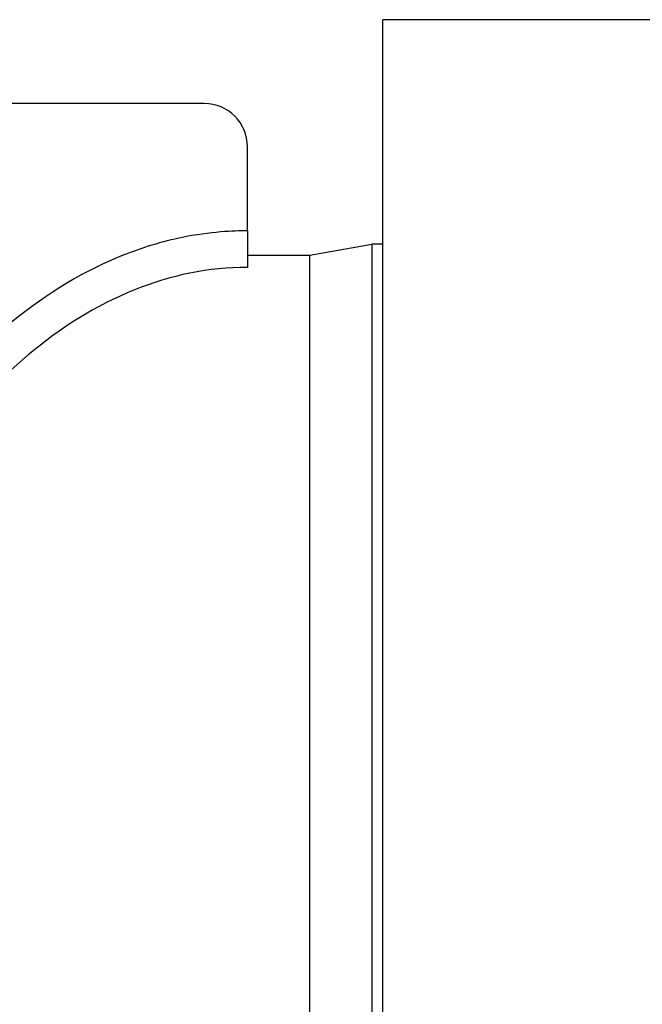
# Model space of a CAD drawing. Header units: inches. Extents: x 5 to 1128, y -85 to 748.
# Tile 297 of 656: x 447 to 462, y 313 to 336. Entities that reach past the tile are written whole.
import ezdxf

# ---------------------------------------------------------------- set-up
doc = ezdxf.new("R2010")
doc.units = ezdxf.units.IN
doc.header["$LTSCALE"] = 32
doc.header["$MEASUREMENT"] = 0
doc.layers.add('Visible (ANSI)', color=7, linetype='Continuous', lineweight=30)

msp = doc.modelspace()

# ---------------------------------------------------------------- linework, layer by layer
at = {"layer": 'Visible (ANSI)'}
for p, q in [((765.78063, 336.23367), (455.78063, 336.23367)), ((455.78063, 173.36817), (455.78063, 336.23367)), ((451.65563, 334.29617), (441.65563, 334.29617)), ((452.65563, 331.35687), (452.65563, 333.29617)), ((452.65563, 331.35687), (452.65563, 330.51215)), ((454.09548, 330.79617), (455.53261, 331.04617)), ((455.53261, 331.04617), (455.53261, 281.04617)), ((455.78063, 331.04617), (455.53261, 331.04617)), ((455.53261, 331.04617), (455.53261, 306.04617)), ((452.65563, 330.79617), (454.09548, 330.79617)), ((454.09548, 281.29617), (454.09548, 330.79617)), ((454.09548, 306.04617), (454.09548, 330.79617))]:
    msp.add_line(p, q, dxfattribs=at)
msp.add_arc((451.65563, 333.29617), 1, 0, 90, dxfattribs=at)
for points, knots in [([(452.65563, 331.35687), (452.45024, 331.35687), (451.91888, 331.35143), (450.76566, 331.13094), (450.29856, 330.99448), (448.89802, 330.44966), (448.02784, 329.91484), (445.75253, 328.06653), (444.42171, 326.3758), (443.29051, 324.29617)], [-38.78541942, -38.78541942, -38.78541942, -38.78541942, -32.29773045, -32.29773045, -27.69801298, -27.69801298, -18.10817505, -18.10817505, -0.05692196, -0.05692196, -0.05692196, -0.05692196]), ([(452.65563, 330.51215), (451.75439, 330.51215), (450.87763, 330.3298), (449.1464, 329.6334), (448.32805, 329.11093), (446.17053, 327.30089), (444.89375, 325.62415), (443.81015, 323.55742)], [-35.80277324, -35.80277324, -35.80277324, -35.80277324, -27.11441233, -27.11441233, -17.85194583, -17.85194583, -0.05753191, -0.05753191, -0.05753191, -0.05753191])]:
    msp.add_open_spline(points, degree=3, knots=knots, dxfattribs=at)

doc.saveas('drawing.dxf')
